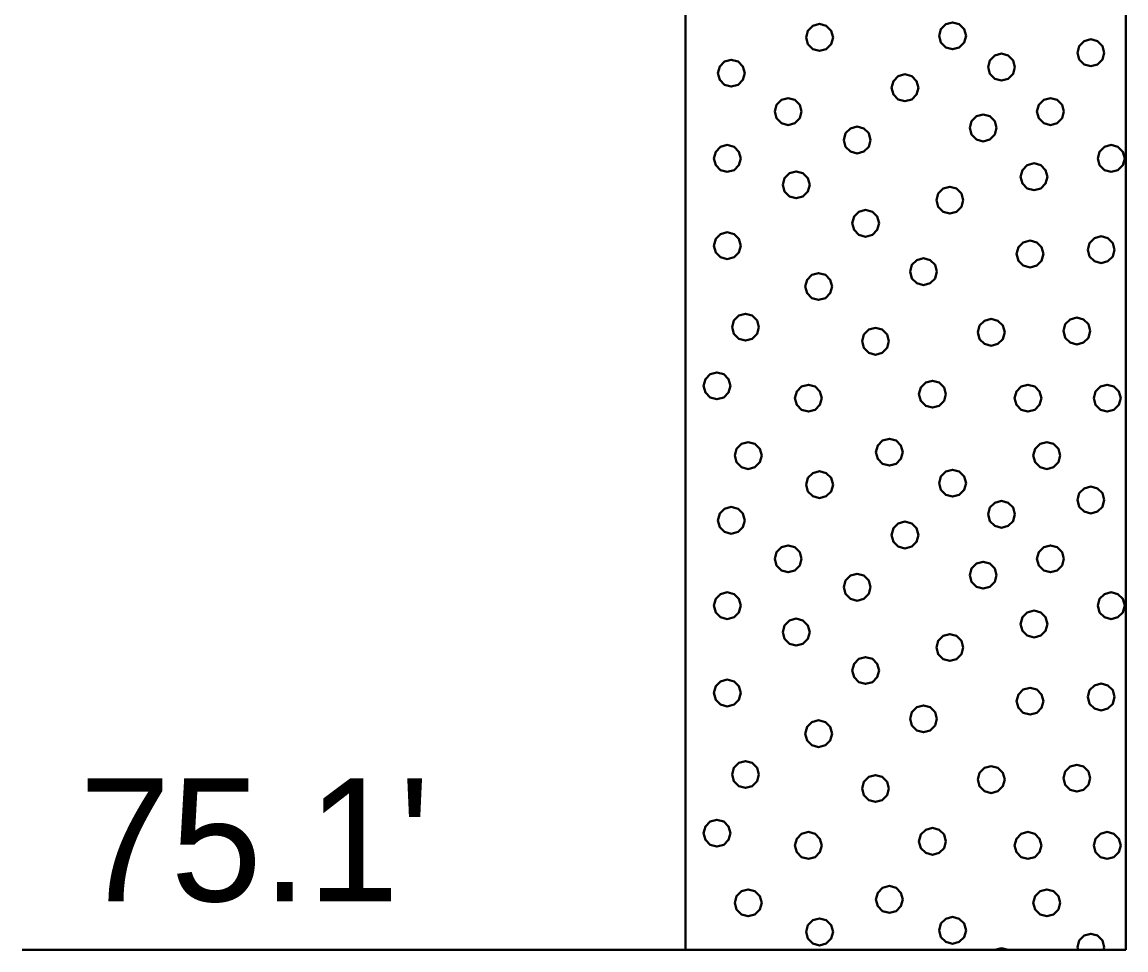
# Model space of a CAD drawing. Extents: x -582 to 653, y -817 to -3.
# Drawn here: x -441.74 to -435.48, y -253.04 to -247.77 of the extents above; entities that cross this region are included whole.
import ezdxf

# ---------------------------------------------------------------- set-up
doc = ezdxf.new("R2010")
doc.units = 0
doc.header["$LTSCALE"] = 0.4
doc.layers.add('27', color=7, linetype='Continuous', lineweight=40)

msp = doc.modelspace()

# ---------------------------------------------------------------- linework, layer by layer
at = {"layer": '27'}
for p, q in [((-437.9772, -244.9387), (-437.9772, -253.0387)), ((-435.4772, -253.0387), (-435.4772, -244.9387)), ((-441.7446, -253.0387), (-437.9772, -253.0387)), ((-437.9772, -253.0387), (-435.4772, -253.0387))]:
    msp.add_line(p, q, dxfattribs=at)
for points in [[(-437.1403, -247.8566), (-437.1505, -247.8185), (-437.1784, -247.7906), (-437.2165, -247.7804), (-437.2546, -247.7906), (-437.2825, -247.8185), (-437.2927, -247.8566), (-437.2825, -247.8947), (-437.2546, -247.9226), (-437.2165, -247.9328), (-437.1784, -247.9226), (-437.1505, -247.8947)], [(-436.3852, -247.8476), (-436.3954, -247.8095), (-436.4233, -247.7817), (-436.4614, -247.7714), (-436.4995, -247.7817), (-436.5274, -247.8095), (-436.5376, -247.8476), (-436.5274, -247.8857), (-436.4995, -247.9136), (-436.4614, -247.9238), (-436.4233, -247.9136), (-436.3954, -247.8857)], [(-435.5998, -247.9435), (-435.61, -247.9054), (-435.6379, -247.8775), (-435.676, -247.8673), (-435.7141, -247.8775), (-435.742, -247.9054), (-435.7522, -247.9435), (-435.742, -247.9816), (-435.7141, -248.0095), (-435.676, -248.0197), (-435.6379, -248.0095), (-435.61, -247.9816)], [(-437.6414, -248.0592), (-437.6516, -248.0211), (-437.6795, -247.9932), (-437.7176, -247.983), (-437.7557, -247.9932), (-437.7836, -248.0211), (-437.7938, -248.0592), (-437.7836, -248.0973), (-437.7557, -248.1252), (-437.7176, -248.1354), (-437.6795, -248.1252), (-437.6516, -248.0973)], [(-436.107, -248.0249), (-436.1172, -247.9868), (-436.1451, -247.9589), (-436.1832, -247.9487), (-436.2213, -247.9589), (-436.2492, -247.9868), (-436.2594, -248.0249), (-436.2492, -248.063), (-436.2213, -248.0909), (-436.1832, -248.1011), (-436.1451, -248.0909), (-436.1172, -248.063)], [(-436.6554, -248.1424), (-436.6656, -248.1043), (-436.6935, -248.0764), (-436.7316, -248.0662), (-436.7697, -248.0764), (-436.7975, -248.1043), (-436.8078, -248.1424), (-436.7975, -248.1805), (-436.7697, -248.2084), (-436.7316, -248.2186), (-436.6935, -248.2084), (-436.6656, -248.1805)], [(-437.3185, -248.2779), (-437.3287, -248.2398), (-437.3566, -248.2119), (-437.3947, -248.2017), (-437.4328, -248.2119), (-437.4607, -248.2398), (-437.4709, -248.2779), (-437.4607, -248.316), (-437.4328, -248.3439), (-437.3947, -248.3541), (-437.3566, -248.3439), (-437.3287, -248.316)], [(-435.8299, -248.2779), (-435.8401, -248.2398), (-435.868, -248.2119), (-435.9061, -248.2017), (-435.9442, -248.2119), (-435.9721, -248.2398), (-435.9823, -248.2779), (-435.9721, -248.316), (-435.9442, -248.3439), (-435.9061, -248.3541), (-435.868, -248.3439), (-435.8401, -248.316)], [(-436.2113, -248.3707), (-436.2215, -248.3326), (-436.2494, -248.3047), (-436.2875, -248.2945), (-436.3256, -248.3047), (-436.3534, -248.3326), (-436.3637, -248.3707), (-436.3534, -248.4088), (-436.3256, -248.4367), (-436.2875, -248.4469), (-436.2494, -248.4367), (-436.2215, -248.4088)], [(-436.927, -248.4393), (-436.9372, -248.4012), (-436.9651, -248.3733), (-437.0032, -248.3631), (-437.0413, -248.3733), (-437.0692, -248.4012), (-437.0794, -248.4393), (-437.0692, -248.4774), (-437.0413, -248.5053), (-437.0032, -248.5155), (-436.9651, -248.5053), (-436.9372, -248.4774)], [(-437.6643, -248.5436), (-437.6745, -248.5055), (-437.7024, -248.4776), (-437.7405, -248.4674), (-437.7786, -248.4776), (-437.8065, -248.5055), (-437.8167, -248.5436), (-437.8065, -248.5817), (-437.7786, -248.6096), (-437.7405, -248.6198), (-437.7024, -248.6096), (-437.6745, -248.5817)], [(-435.4841, -248.5436), (-435.4943, -248.5055), (-435.5222, -248.4776), (-435.5603, -248.4674), (-435.5984, -248.4776), (-435.6263, -248.5055), (-435.6365, -248.5436), (-435.6263, -248.5817), (-435.5984, -248.6096), (-435.5603, -248.6198), (-435.5222, -248.6096), (-435.4943, -248.5817)], [(-437.2728, -248.6936), (-437.283, -248.6555), (-437.3109, -248.6276), (-437.349, -248.6174), (-437.3871, -248.6276), (-437.415, -248.6555), (-437.4252, -248.6936), (-437.415, -248.7317), (-437.3871, -248.7596), (-437.349, -248.7698), (-437.3109, -248.7596), (-437.283, -248.7317)], [(-435.9227, -248.6478), (-435.9329, -248.6097), (-435.9608, -248.5818), (-435.9989, -248.5716), (-436.037, -248.5818), (-436.0649, -248.6097), (-436.0751, -248.6478), (-436.0649, -248.6859), (-436.037, -248.7138), (-435.9989, -248.724), (-435.9608, -248.7138), (-435.9329, -248.6859)], [(-436.4007, -248.7813), (-436.4109, -248.7432), (-436.4388, -248.7153), (-436.4769, -248.7051), (-436.515, -248.7153), (-436.5429, -248.7432), (-436.5531, -248.7813), (-436.5429, -248.8194), (-436.515, -248.8473), (-436.4769, -248.8575), (-436.4388, -248.8473), (-436.4109, -248.8194)], [(-436.8787, -248.9122), (-436.8889, -248.8741), (-436.9168, -248.8463), (-436.9549, -248.836), (-436.993, -248.8463), (-437.0209, -248.8741), (-437.0311, -248.9122), (-437.0209, -248.9503), (-436.993, -248.9782), (-436.9549, -248.9884), (-436.9168, -248.9782), (-436.8889, -248.9503)], [(-437.6643, -249.0394), (-437.6745, -249.0013), (-437.7024, -248.9734), (-437.7405, -248.9632), (-437.7786, -248.9734), (-437.8065, -249.0013), (-437.8167, -249.0394), (-437.8065, -249.0775), (-437.7786, -249.1054), (-437.7405, -249.1156), (-437.7024, -249.1054), (-437.6745, -249.0775)], [(-435.5413, -249.0623), (-435.5515, -249.0242), (-435.5794, -248.9963), (-435.6175, -248.9861), (-435.6556, -248.9963), (-435.6835, -249.0242), (-435.6937, -249.0623), (-435.6835, -249.1004), (-435.6556, -249.1282), (-435.6175, -249.1385), (-435.5794, -249.1282), (-435.5515, -249.1004)], [(-435.9456, -249.0864), (-435.9558, -249.0483), (-435.9837, -249.0204), (-436.0218, -249.0102), (-436.0599, -249.0204), (-436.0877, -249.0483), (-436.098, -249.0864), (-436.0877, -249.1245), (-436.0599, -249.1524), (-436.0218, -249.1626), (-435.9837, -249.1524), (-435.9558, -249.1245)], [(-436.5507, -249.1868), (-436.5609, -249.1487), (-436.5888, -249.1208), (-436.6269, -249.1106), (-436.665, -249.1208), (-436.6929, -249.1487), (-436.7031, -249.1868), (-436.6929, -249.2249), (-436.665, -249.2528), (-436.6269, -249.263), (-436.5888, -249.2528), (-436.5609, -249.2249)], [(-437.1456, -249.2707), (-437.1558, -249.2326), (-437.1837, -249.2048), (-437.2218, -249.1945), (-437.2599, -249.2048), (-437.2878, -249.2326), (-437.298, -249.2707), (-437.2878, -249.3088), (-437.2599, -249.3367), (-437.2218, -249.3469), (-437.1837, -249.3367), (-437.1558, -249.3088)], [(-437.5613, -249.5021), (-437.5715, -249.464), (-437.5994, -249.4361), (-437.6375, -249.4259), (-437.6756, -249.4361), (-437.7035, -249.464), (-437.7137, -249.5021), (-437.7035, -249.5402), (-437.6756, -249.5681), (-437.6375, -249.5783), (-437.5994, -249.5681), (-437.5715, -249.5402)], [(-436.1655, -249.5314), (-436.1757, -249.4933), (-436.2036, -249.4654), (-436.2417, -249.4552), (-436.2798, -249.4654), (-436.3077, -249.4933), (-436.3179, -249.5314), (-436.3077, -249.5695), (-436.2798, -249.5973), (-436.2417, -249.6076), (-436.2036, -249.5973), (-436.1757, -249.5695)], [(-435.6799, -249.5237), (-435.6901, -249.4856), (-435.718, -249.4577), (-435.7561, -249.4475), (-435.7942, -249.4577), (-435.8221, -249.4856), (-435.8323, -249.5237), (-435.8221, -249.5618), (-435.7942, -249.5897), (-435.7561, -249.5999), (-435.718, -249.5897), (-435.6901, -249.5618)], [(-436.8227, -249.5822), (-436.8329, -249.5441), (-436.8608, -249.5162), (-436.8989, -249.506), (-436.937, -249.5162), (-436.9649, -249.5441), (-436.9751, -249.5822), (-436.9649, -249.6203), (-436.937, -249.6482), (-436.8989, -249.6584), (-436.8608, -249.6482), (-436.8329, -249.6203)], [(-437.7228, -249.8352), (-437.733, -249.7971), (-437.7609, -249.7692), (-437.799, -249.759), (-437.8371, -249.7692), (-437.865, -249.7971), (-437.8752, -249.8352), (-437.865, -249.8733), (-437.8371, -249.9012), (-437.799, -249.9114), (-437.7609, -249.9012), (-437.733, -249.8733)], [(-436.4998, -249.8822), (-436.51, -249.8441), (-436.5379, -249.8162), (-436.576, -249.806), (-436.6141, -249.8162), (-436.642, -249.8441), (-436.6522, -249.8822), (-436.642, -249.9203), (-436.6141, -249.9482), (-436.576, -249.9584), (-436.5379, -249.9482), (-436.51, -249.9203)], [(-437.2041, -249.9051), (-437.2143, -249.867), (-437.2422, -249.8391), (-437.2803, -249.8289), (-437.3184, -249.8391), (-437.3463, -249.867), (-437.3565, -249.9051), (-437.3463, -249.9432), (-437.3184, -249.9711), (-437.2803, -249.9813), (-437.2422, -249.9711), (-437.2143, -249.9432)], [(-435.957, -249.9051), (-435.9672, -249.867), (-435.9951, -249.8391), (-436.0332, -249.8289), (-436.0713, -249.8391), (-436.0992, -249.867), (-436.1094, -249.9051), (-436.0992, -249.9432), (-436.0713, -249.9711), (-436.0332, -249.9813), (-435.9951, -249.9711), (-435.9672, -249.9432)], [(-435.507, -249.9051), (-435.5172, -249.867), (-435.5451, -249.8391), (-435.5832, -249.8289), (-435.6213, -249.8391), (-435.6492, -249.867), (-435.6594, -249.9051), (-435.6492, -249.9432), (-435.6213, -249.9711), (-435.5832, -249.9813), (-435.5451, -249.9711), (-435.5172, -249.9432)], [(-437.5453, -250.2314), (-437.5555, -250.1933), (-437.5834, -250.1654), (-437.6215, -250.1552), (-437.6596, -250.1654), (-437.6875, -250.1933), (-437.6977, -250.2314), (-437.6875, -250.2695), (-437.6596, -250.2974), (-437.6215, -250.3076), (-437.5834, -250.2974), (-437.5555, -250.2695)], [(-436.7443, -250.2118), (-436.7545, -250.1737), (-436.7824, -250.1458), (-436.8205, -250.1356), (-436.8586, -250.1458), (-436.8865, -250.1737), (-436.8967, -250.2118), (-436.8865, -250.2499), (-436.8586, -250.2778), (-436.8205, -250.288), (-436.7824, -250.2778), (-436.7545, -250.2499)], [(-435.8506, -250.2314), (-435.8608, -250.1933), (-435.8887, -250.1654), (-435.9268, -250.1552), (-435.9649, -250.1654), (-435.9928, -250.1933), (-436.003, -250.2314), (-435.9928, -250.2695), (-435.9649, -250.2974), (-435.9268, -250.3076), (-435.8887, -250.2974), (-435.8608, -250.2695)], [(-436.3852, -250.3876), (-436.3954, -250.3495), (-436.4233, -250.3217), (-436.4614, -250.3114), (-436.4995, -250.3217), (-436.5274, -250.3495), (-436.5376, -250.3876), (-436.5274, -250.4257), (-436.4995, -250.4536), (-436.4614, -250.4638), (-436.4233, -250.4536), (-436.3954, -250.4257)], [(-437.1403, -250.3966), (-437.1505, -250.3585), (-437.1784, -250.3306), (-437.2165, -250.3204), (-437.2546, -250.3306), (-437.2825, -250.3585), (-437.2927, -250.3966), (-437.2825, -250.4347), (-437.2546, -250.4626), (-437.2165, -250.4728), (-437.1784, -250.4626), (-437.1505, -250.4347)], [(-435.5998, -250.4835), (-435.61, -250.4454), (-435.6379, -250.4175), (-435.676, -250.4073), (-435.7141, -250.4175), (-435.742, -250.4454), (-435.7522, -250.4835), (-435.742, -250.5216), (-435.7141, -250.5495), (-435.676, -250.5597), (-435.6379, -250.5495), (-435.61, -250.5216)], [(-436.107, -250.5649), (-436.1172, -250.5268), (-436.1451, -250.4989), (-436.1832, -250.4887), (-436.2213, -250.4989), (-436.2492, -250.5268), (-436.2594, -250.5649), (-436.2492, -250.603), (-436.2213, -250.6309), (-436.1832, -250.6411), (-436.1451, -250.6309), (-436.1172, -250.603)], [(-437.6414, -250.5992), (-437.6516, -250.5611), (-437.6795, -250.5332), (-437.7176, -250.523), (-437.7557, -250.5332), (-437.7836, -250.5611), (-437.7938, -250.5992), (-437.7836, -250.6373), (-437.7557, -250.6652), (-437.7176, -250.6754), (-437.6795, -250.6652), (-437.6516, -250.6373)], [(-436.6554, -250.6824), (-436.6656, -250.6443), (-436.6935, -250.6164), (-436.7316, -250.6062), (-436.7697, -250.6164), (-436.7975, -250.6443), (-436.8078, -250.6824), (-436.7975, -250.7205), (-436.7697, -250.7484), (-436.7316, -250.7586), (-436.6935, -250.7484), (-436.6656, -250.7205)], [(-437.3185, -250.8179), (-437.3287, -250.7798), (-437.3566, -250.7519), (-437.3947, -250.7417), (-437.4328, -250.7519), (-437.4607, -250.7798), (-437.4709, -250.8179), (-437.4607, -250.856), (-437.4328, -250.8839), (-437.3947, -250.8941), (-437.3566, -250.8839), (-437.3287, -250.856)], [(-435.8299, -250.8179), (-435.8401, -250.7798), (-435.868, -250.7519), (-435.9061, -250.7417), (-435.9442, -250.7519), (-435.9721, -250.7798), (-435.9823, -250.8179), (-435.9721, -250.856), (-435.9442, -250.8839), (-435.9061, -250.8941), (-435.868, -250.8839), (-435.8401, -250.856)], [(-436.2113, -250.9107), (-436.2215, -250.8726), (-436.2494, -250.8447), (-436.2875, -250.8345), (-436.3256, -250.8447), (-436.3534, -250.8726), (-436.3637, -250.9107), (-436.3534, -250.9488), (-436.3256, -250.9767), (-436.2875, -250.9869), (-436.2494, -250.9767), (-436.2215, -250.9488)], [(-436.927, -250.9793), (-436.9372, -250.9412), (-436.9651, -250.9133), (-437.0032, -250.9031), (-437.0413, -250.9133), (-437.0692, -250.9412), (-437.0794, -250.9793), (-437.0692, -251.0174), (-437.0413, -251.0453), (-437.0032, -251.0555), (-436.9651, -251.0453), (-436.9372, -251.0174)], [(-437.6643, -251.0836), (-437.6745, -251.0455), (-437.7024, -251.0176), (-437.7405, -251.0074), (-437.7786, -251.0176), (-437.8065, -251.0455), (-437.8167, -251.0836), (-437.8065, -251.1217), (-437.7786, -251.1496), (-437.7405, -251.1598), (-437.7024, -251.1496), (-437.6745, -251.1217)], [(-435.4841, -251.0836), (-435.4943, -251.0455), (-435.5222, -251.0176), (-435.5603, -251.0074), (-435.5984, -251.0176), (-435.6263, -251.0455), (-435.6365, -251.0836), (-435.6263, -251.1217), (-435.5984, -251.1496), (-435.5603, -251.1598), (-435.5222, -251.1496), (-435.4943, -251.1217)], [(-435.9227, -251.1878), (-435.9329, -251.1497), (-435.9608, -251.1218), (-435.9989, -251.1116), (-436.037, -251.1218), (-436.0649, -251.1497), (-436.0751, -251.1878), (-436.0649, -251.2259), (-436.037, -251.2538), (-435.9989, -251.264), (-435.9608, -251.2538), (-435.9329, -251.2259)], [(-437.2728, -251.2336), (-437.283, -251.1955), (-437.3109, -251.1676), (-437.349, -251.1574), (-437.3871, -251.1676), (-437.415, -251.1955), (-437.4252, -251.2336), (-437.415, -251.2717), (-437.3871, -251.2996), (-437.349, -251.3098), (-437.3109, -251.2996), (-437.283, -251.2717)], [(-436.4007, -251.3213), (-436.4109, -251.2832), (-436.4388, -251.2553), (-436.4769, -251.2451), (-436.515, -251.2553), (-436.5429, -251.2832), (-436.5531, -251.3213), (-436.5429, -251.3594), (-436.515, -251.3873), (-436.4769, -251.3975), (-436.4388, -251.3873), (-436.4109, -251.3594)], [(-436.8787, -251.4522), (-436.8889, -251.4141), (-436.9168, -251.3863), (-436.9549, -251.376), (-436.993, -251.3863), (-437.0209, -251.4141), (-437.0311, -251.4522), (-437.0209, -251.4903), (-436.993, -251.5182), (-436.9549, -251.5284), (-436.9168, -251.5182), (-436.8889, -251.4903)], [(-437.6643, -251.5794), (-437.6745, -251.5413), (-437.7024, -251.5134), (-437.7405, -251.5032), (-437.7786, -251.5134), (-437.8065, -251.5413), (-437.8167, -251.5794), (-437.8065, -251.6175), (-437.7786, -251.6454), (-437.7405, -251.6556), (-437.7024, -251.6454), (-437.6745, -251.6175)], [(-435.9456, -251.6264), (-435.9558, -251.5883), (-435.9837, -251.5604), (-436.0218, -251.5502), (-436.0599, -251.5604), (-436.0877, -251.5883), (-436.098, -251.6264), (-436.0877, -251.6645), (-436.0599, -251.6924), (-436.0218, -251.7026), (-435.9837, -251.6924), (-435.9558, -251.6645)], [(-435.5413, -251.6023), (-435.5515, -251.5642), (-435.5794, -251.5363), (-435.6175, -251.5261), (-435.6556, -251.5363), (-435.6835, -251.5642), (-435.6937, -251.6023), (-435.6835, -251.6404), (-435.6556, -251.6682), (-435.6175, -251.6785), (-435.5794, -251.6682), (-435.5515, -251.6404)], [(-436.5507, -251.7268), (-436.5609, -251.6887), (-436.5888, -251.6608), (-436.6269, -251.6506), (-436.665, -251.6608), (-436.6929, -251.6887), (-436.7031, -251.7268), (-436.6929, -251.7649), (-436.665, -251.7928), (-436.6269, -251.803), (-436.5888, -251.7928), (-436.5609, -251.7649)], [(-437.1456, -251.8107), (-437.1558, -251.7726), (-437.1837, -251.7448), (-437.2218, -251.7345), (-437.2599, -251.7448), (-437.2878, -251.7726), (-437.298, -251.8107), (-437.2878, -251.8488), (-437.2599, -251.8767), (-437.2218, -251.8869), (-437.1837, -251.8767), (-437.1558, -251.8488)], [(-437.5613, -252.0421), (-437.5715, -252.004), (-437.5994, -251.9761), (-437.6375, -251.9659), (-437.6756, -251.9761), (-437.7035, -252.004), (-437.7137, -252.0421), (-437.7035, -252.0802), (-437.6756, -252.1081), (-437.6375, -252.1183), (-437.5994, -252.1081), (-437.5715, -252.0802)], [(-436.1655, -252.0714), (-436.1757, -252.0333), (-436.2036, -252.0054), (-436.2417, -251.9952), (-436.2798, -252.0054), (-436.3077, -252.0333), (-436.3179, -252.0714), (-436.3077, -252.1095), (-436.2798, -252.1373), (-436.2417, -252.1476), (-436.2036, -252.1373), (-436.1757, -252.1095)], [(-435.6799, -252.0637), (-435.6901, -252.0256), (-435.718, -251.9977), (-435.7561, -251.9875), (-435.7942, -251.9977), (-435.8221, -252.0256), (-435.8323, -252.0637), (-435.8221, -252.1018), (-435.7942, -252.1297), (-435.7561, -252.1399), (-435.718, -252.1297), (-435.6901, -252.1018)], [(-436.8227, -252.1222), (-436.8329, -252.0841), (-436.8608, -252.0562), (-436.8989, -252.046), (-436.937, -252.0562), (-436.9649, -252.0841), (-436.9751, -252.1222), (-436.9649, -252.1603), (-436.937, -252.1882), (-436.8989, -252.1984), (-436.8608, -252.1882), (-436.8329, -252.1603)], [(-437.7228, -252.3752), (-437.733, -252.3371), (-437.7609, -252.3092), (-437.799, -252.299), (-437.8371, -252.3092), (-437.865, -252.3371), (-437.8752, -252.3752), (-437.865, -252.4133), (-437.8371, -252.4412), (-437.799, -252.4514), (-437.7609, -252.4412), (-437.733, -252.4133)], [(-437.2041, -252.4451), (-437.2143, -252.407), (-437.2422, -252.3791), (-437.2803, -252.3689), (-437.3184, -252.3791), (-437.3463, -252.407), (-437.3565, -252.4451), (-437.3463, -252.4832), (-437.3184, -252.5111), (-437.2803, -252.5213), (-437.2422, -252.5111), (-437.2143, -252.4832)], [(-436.4998, -252.4222), (-436.51, -252.3841), (-436.5379, -252.3562), (-436.576, -252.346), (-436.6141, -252.3562), (-436.642, -252.3841), (-436.6522, -252.4222), (-436.642, -252.4603), (-436.6141, -252.4882), (-436.576, -252.4984), (-436.5379, -252.4882), (-436.51, -252.4603)], [(-435.957, -252.4451), (-435.9672, -252.407), (-435.9951, -252.3791), (-436.0332, -252.3689), (-436.0713, -252.3791), (-436.0992, -252.407), (-436.1094, -252.4451), (-436.0992, -252.4832), (-436.0713, -252.5111), (-436.0332, -252.5213), (-435.9951, -252.5111), (-435.9672, -252.4832)], [(-435.507, -252.4451), (-435.5172, -252.407), (-435.5451, -252.3791), (-435.5832, -252.3689), (-435.6213, -252.3791), (-435.6492, -252.407), (-435.6594, -252.4451), (-435.6492, -252.4832), (-435.6213, -252.5111), (-435.5832, -252.5213), (-435.5451, -252.5111), (-435.5172, -252.4832)], [(-437.5453, -252.7714), (-437.5555, -252.7333), (-437.5834, -252.7054), (-437.6215, -252.6952), (-437.6596, -252.7054), (-437.6875, -252.7333), (-437.6977, -252.7714), (-437.6875, -252.8095), (-437.6596, -252.8374), (-437.6215, -252.8476), (-437.5834, -252.8374), (-437.5555, -252.8095)], [(-436.7443, -252.7518), (-436.7545, -252.7137), (-436.7824, -252.6858), (-436.8205, -252.6756), (-436.8586, -252.6858), (-436.8865, -252.7137), (-436.8967, -252.7518), (-436.8865, -252.7899), (-436.8586, -252.8178), (-436.8205, -252.828), (-436.7824, -252.8178), (-436.7545, -252.7899)], [(-435.8506, -252.7714), (-435.8608, -252.7333), (-435.8887, -252.7054), (-435.9268, -252.6952), (-435.9649, -252.7054), (-435.9928, -252.7333), (-436.003, -252.7714), (-435.9928, -252.8095), (-435.9649, -252.8374), (-435.9268, -252.8476), (-435.8887, -252.8374), (-435.8608, -252.8095)], [(-437.1403, -252.9366), (-437.1505, -252.8985), (-437.1784, -252.8706), (-437.2165, -252.8604), (-437.2546, -252.8706), (-437.2825, -252.8985), (-437.2927, -252.9366), (-437.2825, -252.9747), (-437.2546, -253.0026), (-437.2165, -253.0128), (-437.1784, -253.0026), (-437.1505, -252.9747)], [(-436.3852, -252.9276), (-436.3954, -252.8895), (-436.4233, -252.8617), (-436.4614, -252.8514), (-436.4995, -252.8617), (-436.5274, -252.8895), (-436.5376, -252.9276), (-436.5274, -252.9657), (-436.4995, -252.9936), (-436.4614, -253.0038), (-436.4233, -252.9936), (-436.3954, -252.9657)], [(-435.5998, -253.0235), (-435.61, -252.9854), (-435.6379, -252.9575), (-435.676, -252.9473), (-435.7141, -252.9575), (-435.742, -252.9854), (-435.7522, -253.0235), (-435.7481, -253.0387), (-435.6038, -253.0387)], [(-436.1832, -253.0287), (-436.2207, -253.0387), (-436.1457, -253.0387)]]:
    msp.add_lwpolyline(points, close=True, dxfattribs=at)

# ---------------------------------------------------------------- texts
msp.add_text("75.1'", height=0.6976, dxfattribs=at).set_placement((-441.4205, -252.7623))

doc.saveas('drawing.dxf')
